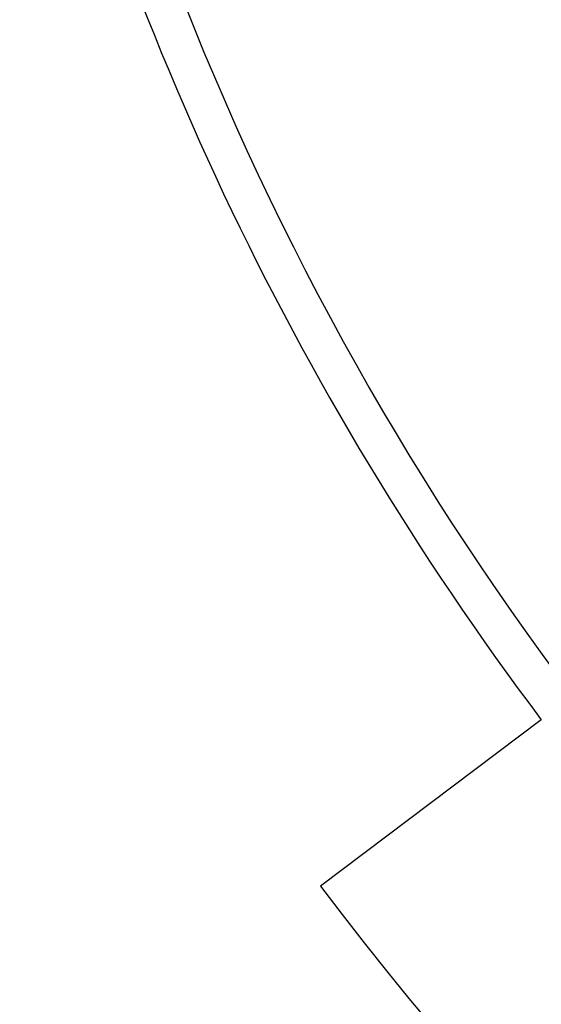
# Model space of a CAD drawing. Header units: inches. Extents: x 24 to 1128, y -58 to 748.
# Tile 553 of 656: x 908.09 to 911.39, y 296.31 to 302.54. Entities that reach past the tile are written whole.
import ezdxf

# ---------------------------------------------------------------- set-up
doc = ezdxf.new("R2010")
doc.units = ezdxf.units.IN
doc.header["$LTSCALE"] = 32
doc.header["$MEASUREMENT"] = 0
doc.layers.add('Visible (ANSI)', color=7, linetype='Continuous', lineweight=30)

msp = doc.modelspace()

# ---------------------------------------------------------------- linework, layer by layer
at = {"layer": 'Visible (ANSI)'}
msp.add_line((911.39176, 298.11168), (909.99415, 297.05851), dxfattribs=at)
for radius, start, end in [(19, 193.506321, 217), (19, 193.506321, 217), (18.75, 193.689887, 259.742957), (20.75, 217, 256.628632)]:
    msp.add_arc((926.56584, 309.54617), radius, start, end, dxfattribs=at)

doc.saveas('drawing.dxf')
